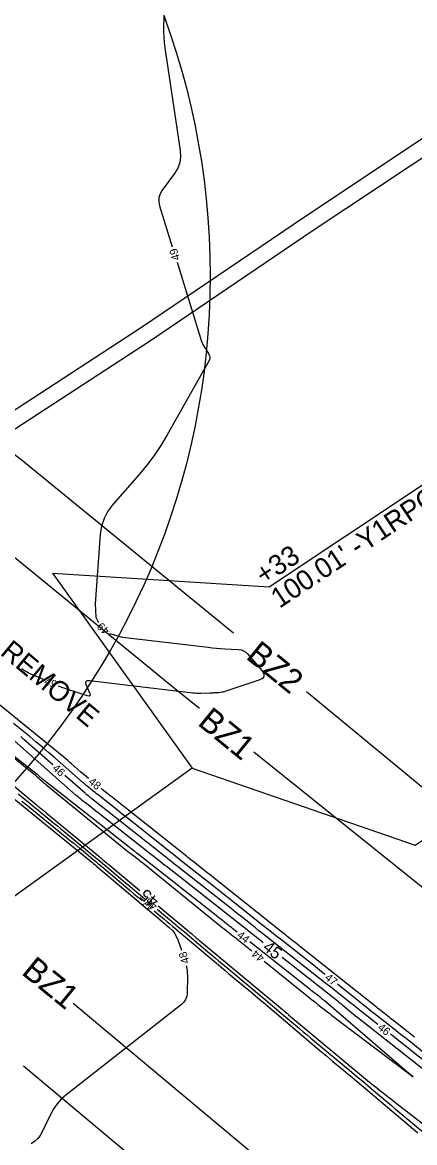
# Model space of a CAD drawing. Extents: x 2384780 to 2405861, y 547869 to 573706.
# Drawn here: x 2392471.6 to 2392569.6, y 553123.7 to 553403.7 of the extents above; entities that cross this region are included whole.
import ezdxf

# ---------------------------------------------------------------- set-up
doc = ezdxf.new("R2010")
doc.units = 0
for name, color, linetype in [('Breaklines', 7, 'Continuous'), ('Old_Level_5', 7, 'Continuous'), ('Old_Level_60', 7, 'Continuous'), ('Old_Level_61', 7, 'Continuous'), ('Old_Level_63', 7, 'Continuous'), ('Prop Buffer Zone 1', 7, 'Continuous'), ('Prop Buffer Zone 2', 7, 'Continuous'), ('Prop Special Cut Base Ditch Detail CELL', 7, 'Continuous')]:
    doc.layers.add(name, color=color, linetype=linetype)

msp = doc.modelspace()

# ---------------------------------------------------------------- linework, layer by layer
at = {"layer": 'Old_Level_5'}
msp.add_spline([(2392694.43275, 553605.75925), (2392690.61025, 553603.18375), (2392686.78975, 553600.6025), (2392682.9725, 553598.01725), (2392679.158, 553595.4275), (2392675.347, 553592.8335), (2392671.53875, 553590.235), (2392667.733, 553587.6325), (2392663.9305, 553585.02575), (2392660.13075, 553582.41475), (2392656.33375, 553579.8), (2392652.5395, 553577.18125), (2392648.74825, 553574.55875), (2392644.95925, 553571.932), (2392641.173, 553569.302), (2392637.38975, 553566.668), (2392633.60875, 553564.0305), (2392629.83025, 553561.38975), (2392626.05425, 553558.74525), (2392622.28075, 553556.097), (2392618.5095, 553553.44575), (2392614.74075, 553550.791), (2392610.9745, 553548.13325), (2392607.21, 553545.47225), (2392603.44825, 553542.80825), (2392599.68825, 553540.141), (2392595.93075, 553537.4705), (2392592.17525, 553534.79775), (2392588.422, 553532.1215), (2392584.67075, 553529.443), (2392580.9215, 553526.76125), (2392577.174, 553524.07725), (2392573.4285, 553521.3905), (2392569.68475, 553518.70125), (2392565.943, 553516.0095), (2392562.203, 553513.31525), (2392558.46475, 553510.61875), (2392554.72825, 553507.91975), (2392550.99325, 553505.21875), (2392547.25975, 553502.51525), (2392543.52825, 553499.81), (2392539.798, 553497.1025), (2392536.06925, 553494.39325), (2392532.34175, 553491.68175), (2392528.616, 553488.96875), (2392524.8915, 553486.25375), (2392521.16825, 553483.53675), (2392517.44625, 553480.81825), (2392513.7255, 553478.09825), (2392510.006, 553475.37675), (2392506.2875, 553472.6535), (2392502.57025, 553469.92925), (2392498.85375, 553467.20325), (2392495.1385, 553464.476), (2392491.42425, 553461.74775), (2392487.71075, 553459.01775), (2392483.99825, 553456.28725), (2392480.2865, 553453.555), (2392476.5755, 553450.82225), (2392472.8655, 553448.0885), (2392469.156, 553445.35375), (2392465.44725, 553442.61825), (2392461.73875, 553439.882), (2392458.03125, 553437.145), (2392454.324, 553434.40725), (2392450.61725, 553431.669), (2392446.911, 553428.93025), (2392443.205, 553426.191), (2392439.49975, 553423.4515), (2392435.7945, 553420.7115), (2392432.0895, 553417.97125), (2392428.3845, 553415.23075), (2392424.68, 553412.49), (2392420.9755, 553409.74925), (2392392.901, 553388.88475)], degree=3, dxfattribs=at)
at = {"layer": 'Old_Level_60'}
for points in [[(2392507.09225, 553408.9365), (2392506.86175, 553402.681), (2392506.8435, 553401.34225), (2392506.887, 553400.007), (2392506.9925, 553398.675), (2392507.15975, 553397.34675), (2392511.0005, 553371.66875), (2392511.0885, 553370.13575), (2392510.88325, 553368.675), (2392510.38475, 553367.28675), (2392509.593, 553365.971), (2392506.52725, 553361.79125), (2392505.9935, 553360.875), (2392505.7055, 553359.917), (2392505.66325, 553358.91775), (2392505.867, 553357.87675), (2392509.03525, 553347.58425)], [(2392510.212, 553343.76125), (2392516.0535, 553324.783), (2392516.25825, 553324.18725), (2392516.5, 553323.6085), (2392516.77925, 553323.04675), (2392517.09575, 553322.50225), (2392518.19025, 553320.75075), (2392518.36825, 553320.374), (2392518.4335, 553319.99475), (2392518.38575, 553319.613), (2392518.22525, 553319.2285), (2392507.733, 553300.58075), (2392506.172, 553297.966), (2392504.4825, 553295.44225), (2392502.66475, 553293.0095), (2392500.71825, 553290.6675), (2392494.1505, 553283.1655), (2392492.899, 553281.4925), (2392491.95975, 553279.689), (2392491.33225, 553277.7545), (2392491.017, 553275.68925), (2392489.722, 553258.37225), (2392489.941, 553255.07025), (2392490.60225, 553253.71475)], [(2392493.3415, 553250.93075), (2392493.3585, 553250.91775), (2392496.55675, 553250.0675), (2392517.99325, 553247.50525), (2392519.0255, 553247.39), (2392520.0595, 553247.29075), (2392521.09475, 553247.2075), (2392522.13125, 553247.1405), (2392525.52, 553246.9475), (2392526.2145, 553246.842), (2392526.8455, 553246.60875), (2392527.41275, 553246.2475), (2392527.91675, 553245.75825), (2392531.3805, 553241.69925), (2392531.89425, 553240.8935), (2392531.95075, 553240.216), (2392531.55025, 553239.6665), (2392530.69275, 553239.245), (2392522.13175, 553236.4275), (2392521.7805, 553236.32425), (2392521.4245, 553236.2445), (2392521.06425, 553236.18825), (2392520.69925, 553236.15525), (2392519.5005, 553236.08625), (2392519.2435, 553236.07225), (2392518.9865, 553236.05975), (2392518.72925, 553236.049), (2392518.47225, 553236.03975), (2392516.143, 553235.963), (2392515.64425, 553235.956), (2392515.14625, 553235.96775), (2392514.64925, 553235.99875), (2392514.15275, 553236.0485), (2392488.347, 553239.133), (2392487.7815, 553239.125), (2392487.454, 553238.938), (2392487.36425, 553238.5715), (2392487.51275, 553238.0255), (2392488.386, 553235.9495), (2392488.49225, 553235.57825), (2392488.4365, 553235.3545), (2392488.219, 553235.27775), (2392487.83925, 553235.34875), (2392483.88675, 553236.5885), (2392483.04375, 553236.865), (2392482.20875, 553237.163), (2392481.382, 553237.4825), (2392480.563, 553237.82375), (2392480.47675, 553237.861)], [(2392476.80475, 553239.447), (2392473.52025, 553240.86575), (2392473.2625, 553240.9835), (2392473.0105, 553241.112), (2392472.764, 553241.251), (2392472.5235, 553241.4005), (2392471.7465, 553241.9065), (2392471.578, 553242.01075), (2392471.40475, 553242.10625)], [(2392452.32575, 553233.6195), (2392474.38175, 553215.878), (2392474.55775, 553215.73425), (2392474.7315, 553215.588), (2392474.90325, 553215.43925), (2392475.07275, 553215.28775), (2392475.62275, 553214.78925), (2392475.74075, 553214.68225), (2392475.8585, 553214.5755), (2392475.9765, 553214.4685), (2392476.09425, 553214.36175), (2392476.732, 553213.7835), (2392476.8695, 553213.6605), (2392477.0085, 553213.5395), (2392477.14925, 553213.42025), (2392477.2915, 553213.303), (2392497.443, 553196.9155), (2392497.85675, 553196.581), (2392498.2725, 553196.249), (2392498.69, 553195.91925), (2392499.1095, 553195.59225), (2392500.483, 553194.52725), (2392500.7765, 553194.29825), (2392501.069, 553194.06775), (2392501.36025, 553193.8355), (2392501.65, 553193.60175), (2392520.51375, 553178.30125), (2392521.0145, 553177.897), (2392521.517, 553177.49525), (2392522.0215, 553177.0955), (2392522.52775, 553176.69825), (2392524.18475, 553175.4045), (2392524.53925, 553175.1265), (2392524.8925, 553174.847), (2392525.2445, 553174.56575), (2392525.59525, 553174.283), (2392528.913, 553171.5965)], [(2392525.23475, 553176.3235), (2392524.20275, 553177.135), (2392523.82775, 553177.43), (2392523.45275, 553177.72475), (2392523.078, 553178.0195), (2392522.703, 553178.31425), (2392521.478, 553179.27725), (2392521.2155, 553179.48375), (2392520.953, 553179.69), (2392520.6905, 553179.8965), (2392520.428, 553180.10275), (2392500.12675, 553196.0645), (2392499.939, 553196.21225), (2392499.751, 553196.36), (2392499.56325, 553196.5075), (2392499.3755, 553196.65525), (2392498.76175, 553197.13775), (2392498.63025, 553197.241), (2392498.49875, 553197.34425), (2392498.3675, 553197.44775), (2392498.236, 553197.551), (2392476.58575, 553214.5735), (2392476.445, 553214.68575), (2392476.30575, 553214.80025), (2392476.168, 553214.9165), (2392476.03225, 553215.035), (2392475.59075, 553215.425), (2392475.4955, 553215.50775), (2392475.39925, 553215.589), (2392475.3015, 553215.669), (2392475.20275, 553215.7475), (2392452.36275, 553233.6245)], [(2392488.126, 553214.683), (2392487.9835, 553214.79825), (2392487.501, 553215.193), (2392487.0225, 553215.59275), (2392486.5485, 553215.99775), (2392486.0785, 553216.4075), (2392483.8415, 553218.37975), (2392483.36, 553218.8), (2392482.87425, 553219.215), (2392482.38425, 553219.625), (2392481.89, 553220.03), (2392465.32575, 553233.462)], [(2392547.18875, 553165.748), (2392545.86175, 553166.8015), (2392544.29875, 553168.039), (2392542.734, 553169.2745), (2392541.1675, 553170.508), (2392536.04775, 553174.5335), (2392534.95125, 553175.39675), (2392533.85575, 553176.2615), (2392532.7615, 553177.12775), (2392531.6685, 553177.9955), (2392524.219, 553183.9165), (2392522.622, 553185.18425), (2392521.023, 553186.44975), (2392519.4225, 553187.71325), (2392517.8205, 553188.97475), (2392512.49875, 553193.159), (2392511.35875, 553194.05625), (2392510.22025, 553194.955), (2392509.08275, 553195.85525), (2392507.9465, 553196.757), (2392500.13275, 553202.96575), (2392498.93375, 553203.9175), (2392497.73325, 553204.8675), (2392496.53175, 553205.816), (2392495.32875, 553206.763), (2392490.46825, 553210.5845), (2392490.091, 553210.88225), (2392489.71475, 553211.18125), (2392489.33975, 553211.4815), (2392488.96575, 553211.78325), (2392487.7455, 553212.77075), (2392487.48525, 553212.98375), (2392487.22725, 553213.19925), (2392486.9715, 553213.41775), (2392486.718, 553213.63875), (2392479.63775, 553219.88075), (2392478.11375, 553221.21025), (2392476.5765, 553222.524), (2392475.0255, 553223.82175), (2392473.46125, 553225.1035), (2392469.319, 553228.4625)], [(2392479.15425, 553218.10175), (2392471.946, 553224.4565), (2392471.1315, 553225.16725)], [(2392560.42825, 553153.237), (2392556.11225, 553156.6305), (2392555.218, 553157.33475), (2392554.3245, 553158.04025), (2392553.432, 553158.74675), (2392552.5405, 553159.4545), (2392549.63, 553161.76875), (2392549.006, 553162.26425), (2392548.38125, 553162.75875), (2392547.75575, 553163.2525), (2392547.12975, 553163.7455), (2392532.4425, 553175.2935), (2392531.576, 553175.97575), (2392530.71025, 553176.65925), (2392529.8455, 553177.34375), (2392528.9815, 553178.0295), (2392526.161, 553180.2715), (2392525.55625, 553180.7515), (2392524.95075, 553181.2305), (2392524.34475, 553181.709), (2392523.73825, 553182.1865), (2392508.77675, 553193.95), (2392507.9365, 553194.6115), (2392507.09725, 553195.274), (2392506.25875, 553195.93775), (2392505.421, 553196.6025), (2392502.68625, 553198.7755), (2392502.09975, 553199.24075), (2392501.513, 553199.7055), (2392500.92525, 553200.16925), (2392500.33725, 553200.63225), (2392488.87875, 553209.64125), (2392488.7105, 553209.774), (2392488.54275, 553209.9075), (2392488.37525, 553210.04125), (2392488.2085, 553210.17575), (2392487.66425, 553210.61625), (2392487.54825, 553210.71125), (2392487.43325, 553210.8075), (2392487.31925, 553210.90475), (2392487.206, 553211.0035), (2392482.15475, 553215.4565)], [(2392569.57275, 553150.01175), (2392564.11225, 553154.3545), (2392563.715, 553154.67), (2392563.3175, 553154.985), (2392562.9195, 553155.29925), (2392562.521, 553155.613), (2392561.2185, 553156.637), (2392560.9395, 553156.85675), (2392560.66075, 553157.07675), (2392560.3825, 553157.29725), (2392560.1045, 553157.518), (2392541.1845, 553172.56075), (2392540.70275, 553172.943), (2392540.2205, 553173.32475), (2392539.738, 553173.706), (2392539.25475, 553174.0865), (2392537.67525, 553175.32825), (2392537.337, 553175.5945), (2392536.99925, 553175.86125), (2392536.66175, 553176.1285), (2392536.3245, 553176.396), (2392518.22425, 553190.78275), (2392517.66225, 553191.229), (2392517.0995, 553191.67425), (2392516.5365, 553192.119), (2392515.9725, 553192.56275), (2392514.13, 553194.0115), (2392513.73525, 553194.32225), (2392513.341, 553194.6335), (2392512.94725, 553194.94525), (2392512.55375, 553195.2575), (2392494.87575, 553209.30475), (2392494.41625, 553209.66925), (2392493.9565, 553210.03325), (2392493.496, 553210.3965), (2392493.03525, 553210.75925), (2392491.52925, 553211.9435), (2392491.2395, 553212.172)], [(2392468.59625, 553210.3435), (2392488.92625, 553193.7805), (2392489.042, 553193.686), (2392489.1575, 553193.59125), (2392489.27275, 553193.4965), (2392489.38775, 553193.40125), (2392489.7635, 553193.08975), (2392489.844, 553193.023), (2392489.92425, 553192.956), (2392490.00425, 553192.88875), (2392490.08425, 553192.8215), (2392504.376, 553180.75075), (2392504.42125, 553180.7125), (2392504.46675, 553180.6745), (2392504.512, 553180.63625), (2392504.5575, 553180.59825), (2392504.70625, 553180.4745), (2392504.73825, 553180.44775), (2392504.77, 553180.42125), (2392504.80175, 553180.3945), (2392504.8335, 553180.36775), (2392508.27725, 553177.45675), (2392508.963, 553176.797), (2392509.54425, 553176.06525), (2392510.02125, 553175.2615), (2392510.39375, 553174.386), (2392511.29925, 553171.80825)], [(2392470.5145, 553210.87025), (2392471.73775, 553209.85725), (2392472.9635, 553208.847), (2392474.1915, 553207.8395), (2392475.42175, 553206.835), (2392479.44425, 553203.55775), (2392480.3055, 553202.8545), (2392481.16525, 553202.1495), (2392482.0235, 553201.44275), (2392482.88025, 553200.734), (2392488.93725, 553195.71275), (2392489.84075, 553194.962), (2392490.7425, 553194.20925), (2392491.6425, 553193.45425), (2392492.54075, 553192.6975), (2392495.47225, 553190.2215), (2392496.101, 553189.69125), (2392496.7305, 553189.16225), (2392497.36075, 553188.63425), (2392497.992, 553188.1075), (2392502.1985, 553184.60175)], [(2392471.44975, 553209.04675), (2392472.496, 553208.1925), (2392483.6005, 553199.1455), (2392484.38125, 553198.50825), (2392485.16025, 553197.86925), (2392485.93825, 553197.2285), (2392486.71475, 553196.58625), (2392489.249, 553194.48525), (2392489.7915, 553194.0345), (2392490.333, 553193.5825), (2392490.8735, 553193.129), (2392491.413, 553192.6745), (2392498.4815, 553186.7045), (2392499.54025, 553185.81175), (2392500.6005, 553184.92075), (2392501.44025, 553184.2175)], [(2392504.51175, 553181.65525), (2392506.201, 553180.24725), (2392506.94525, 553179.626), (2392507.68825, 553179.0035), (2392508.43025, 553178.3795), (2392509.17125, 553177.75425), (2392522.131, 553166.79975), (2392523.07975, 553165.99925), (2392524.03, 553165.2005), (2392524.98175, 553164.40325), (2392525.935, 553163.608), (2392529.051, 553161.0125), (2392529.71825, 553160.45575), (2392530.3845, 553159.89775), (2392531.0495, 553159.33825), (2392531.71325, 553158.77775), (2392545.941, 553146.7395), (2392546.75275, 553146.054), (2392547.56575, 553145.37025), (2392548.38025, 553144.68825), (2392549.19625, 553144.00775), (2392551.8635, 553141.788), (2392552.43475, 553141.3115), (2392553.00475, 553140.834), (2392553.57375, 553140.35525), (2392554.14175, 553139.875), (2392570.3925, 553126.10775)], [(2392505.27125, 553182.04075), (2392507.86, 553179.88325), (2392509.2345, 553178.73575), (2392510.60675, 553177.586), (2392511.97725, 553176.43375), (2392513.3455, 553175.27925), (2392517.81225, 553171.5035), (2392518.77, 553170.6955), (2392519.7295, 553169.889), (2392520.69025, 553169.08425), (2392521.6525, 553168.28125), (2392530.8775, 553160.59775), (2392532.25025, 553159.45225), (2392533.621, 553158.304), (2392534.98925, 553157.153), (2392536.3555, 553155.99925), (2392540.8145, 553152.2265), (2392541.77075, 553151.419), (2392542.72875, 553150.61325), (2392543.6885, 553149.80975), (2392544.64975, 553149.008), (2392553.90125, 553141.3085), (2392555.27225, 553140.165), (2392556.64075, 553139.0185), (2392558.0065, 553137.869), (2392559.36975, 553136.7165), (2392563.8195, 553132.947), (2392564.77375, 553132.1405), (2392565.73, 553131.336), (2392566.68825, 553130.53375), (2392567.64825, 553129.73375), (2392574.0925, 553124.37575)], [(2392532.02175, 553169.07925), (2392543.2115, 553160.01875), (2392543.7675, 553159.57025), (2392544.3255, 553159.12375), (2392544.885, 553158.67975), (2392545.446, 553158.23775), (2392547.28225, 553156.79725), (2392547.67625, 553156.4895), (2392548.07175, 553156.18325), (2392548.46825, 553155.87875), (2392548.866, 553155.57575), (2392568.81325, 553140.44975), (2392568.82, 553140.4445), (2392568.827, 553140.43925), (2392568.83375, 553140.434), (2392568.8405, 553140.42875), (2392568.86275, 553140.4115), (2392568.8675, 553140.40775), (2392568.87225, 553140.404), (2392568.877, 553140.40025), (2392568.88175, 553140.39675), (2392569.127, 553140.2115), (2392569.16675, 553140.18225), (2392569.181, 553140.1735), (2392569.1695, 553140.18575), (2392569.13275, 553140.2185), (2392568.8865, 553140.4325), (2392568.87775, 553140.44), (2392568.869, 553140.44725), (2392568.86, 553140.4545), (2392568.851, 553140.46175), (2392568.8215, 553140.48475), (2392568.81525, 553140.48975), (2392568.809, 553140.49475), (2392568.803, 553140.5), (2392568.79675, 553140.50525), (2392547.5535, 553158.71025), (2392547.088, 553159.10525), (2392546.61825, 553159.495), (2392546.1445, 553159.87975), (2392545.6665, 553160.2595), (2392544.0985, 553161.49225), (2392543.7625, 553161.75625), (2392543.42675, 553162.0205), (2392543.09075, 553162.28475), (2392542.75475, 553162.54875), (2392528.37925, 553173.85125)], [(2392512.521, 553168.00325), (2392512.65, 553167.3845), (2392512.77675, 553166.29975), (2392512.8075, 553165.1995), (2392512.742, 553161.053), (2392512.64225, 553160.207), (2392512.37125, 553159.44625), (2392511.92875, 553158.7705), (2392511.315, 553158.17975), (2392482.41225, 553135.527), (2392481.27375, 553134.52725), (2392480.27075, 553133.41875), (2392479.40275, 553132.20125), (2392478.67025, 553130.875), (2392476.4985, 553126.365), (2392475.975, 553125.45275), (2392475.33525, 553124.64875), (2392474.579, 553123.953), (2392473.7065, 553123.3655)], [(2392600.32375, 553123.6565), (2392599.76675, 553124.10775), (2392599.207, 553124.556), (2392593.3245, 553129.236), (2392592.06325, 553130.23775), (2392590.8005, 553131.238), (2392589.5365, 553132.23625), (2392588.271, 553133.233), (2392583.2735, 553137.16225), (2392582.20325, 553138.005), (2392581.13425, 553138.84925), (2392580.06625, 553139.695), (2392578.9995, 553140.542), (2392570.56925, 553147.247), (2392569.0645, 553148.442), (2392567.55825, 553149.63475), (2392566.05025, 553150.82575), (2392564.5405, 553152.01425), (2392559.60625, 553155.894), (2392558.54925, 553156.72625), (2392557.49375, 553157.55975), (2392556.43925, 553158.39475), (2392555.38575, 553159.231), (2392550.32, 553163.25875)], [(2392598.24225, 553123.421), (2392596.12525, 553125.10525), (2392595.67125, 553125.46575), (2392595.217, 553125.82575), (2392594.762, 553126.185), (2392594.3065, 553126.54375), (2392579.78625, 553137.961), (2392578.8625, 553138.68825), (2392577.94, 553139.41675), (2392577.0185, 553140.1465), (2392576.098, 553140.8775), (2392573.09275, 553143.26775), (2392572.44825, 553143.7795), (2392571.80325, 553144.29025), (2392571.1575, 553144.80025), (2392570.511, 553145.30925), (2392563.5725, 553150.76475)]]:
    msp.add_lwpolyline(points, dxfattribs=at)
at = {"layer": 'Old_Level_61'}
for points in [[(2392453.11875, 553226.37225), (2392475.0225, 553208.19375), (2392475.2695, 553207.98925), (2392475.517, 553207.78525), (2392475.765, 553207.582), (2392476.01325, 553207.379), (2392476.8255, 553206.7175), (2392476.99925, 553206.5755), (2392477.173, 553206.433), (2392477.34625, 553206.2905), (2392477.51925, 553206.14725), (2392490.6415, 553195.26875), (2392490.89875, 553195.055), (2392491.1555, 553194.84075), (2392491.41175, 553194.62575), (2392491.6675, 553194.41025), (2392492.50225, 553193.7055), (2392492.681, 553193.5545), (2392492.86025, 553193.40375), (2392493.03975, 553193.2535), (2392493.2195, 553193.1035), (2392500.88175, 553186.71775)], [(2392531.7915, 553173.6545), (2392531.48225, 553173.8975), (2392531.01275, 553174.26675), (2392530.543, 553174.636), (2392530.07325, 553175.00525), (2392529.60375, 553175.3745), (2392528.0695, 553176.58075), (2392527.74075, 553176.83925), (2392527.412, 553177.09775), (2392527.08325, 553177.356), (2392526.7545, 553177.6145), (2392508.2205, 553192.1855), (2392507.71, 553192.58675), (2392507.1995, 553192.988), (2392506.689, 553193.38925), (2392506.17875, 553193.79075), (2392504.51125, 553195.10175), (2392504.154, 553195.38275), (2392503.7965, 553195.6635), (2392503.43925, 553195.9445), (2392503.082, 553196.2255), (2392490.46425, 553206.145), (2392489.921, 553206.57225), (2392489.37775, 553206.99925), (2392488.83425, 553207.4265), (2392488.291, 553207.85375), (2392486.51625, 553209.249), (2392486.13825, 553209.55075), (2392485.7645, 553209.85775), (2392485.39525, 553210.17), (2392485.0305, 553210.48775), (2392467.412, 553226.05125)], [(2392505.49075, 553182.8765), (2392512.9595, 553176.652), (2392513.245, 553176.4135), (2392513.53025, 553176.1745), (2392513.81525, 553175.935), (2392514.0995, 553175.695), (2392515.028, 553174.91025), (2392515.227, 553174.74225), (2392515.4265, 553174.57475), (2392515.62625, 553174.4075), (2392515.82625, 553174.2405), (2392536.55525, 553156.9755), (2392536.7095, 553156.84675), (2392536.86375, 553156.7175), (2392537.01775, 553156.588), (2392537.1715, 553156.45825), (2392537.673, 553156.03375), (2392537.78075, 553155.943), (2392537.8885, 553155.85225), (2392537.9965, 553155.76175), (2392538.1045, 553155.67175), (2392558.344, 553138.8275), (2392558.54875, 553138.65825), (2392558.75475, 553138.49075), (2392558.962, 553138.3245), (2392559.17025, 553138.15975), (2392560.0915, 553137.43725), (2392560.1185, 553137.416), (2392560.1455, 553137.395), (2392560.17275, 553137.37425), (2392560.2, 553137.3535), (2392560.28925, 553137.28575), (2392560.30825, 553137.27125), (2392560.3275, 553137.2565), (2392560.3465, 553137.242), (2392560.36525, 553137.22725), (2392574.65525, 553126.0605)], [(2392597.157, 553121.725), (2392579.43625, 553135.644), (2392578.833, 553136.12375), (2392578.236, 553136.611), (2392577.645, 553137.1055), (2392577.06, 553137.60725), (2392575.159, 553139.25875), (2392574.7495, 553139.61025), (2392574.33575, 553139.9565), (2392573.91775, 553140.2975), (2392573.49575, 553140.6335), (2392555.39325, 553154.8595), (2392554.8685, 553155.2765), (2392554.34825, 553155.699), (2392553.8325, 553156.12675), (2392553.32125, 553156.56025), (2392551.6585, 553157.98525), (2392551.30075, 553158.28875), (2392550.93975, 553158.58825), (2392550.5755, 553158.884), (2392550.20825, 553159.176), (2392536.50825, 553169.94625)]]:
    msp.add_lwpolyline(points, dxfattribs=at)
at = {"layer": 'Old_Level_63'}
for points in [[(2392479.11925, 553266.06225), (2392533.24175, 553262.60675), (2392571.59725, 553288.13675)], [(2392479.11925, 553266.06225), (2392513.99875, 553217.25675), (2392468.0235, 553184.097)], [(2392513.99875, 553217.25675), (2392569.72875, 553198.0705), (2392619.541, 553231.22625)]]:
    msp.add_lwpolyline(points, dxfattribs=at)
msp.add_circle((2392330.5416, 553340.35211), 187.93516, dxfattribs=at)
at = {"layer": 'Prop Buffer Zone 1'}
for points in [[(2392422.729, 553310.96475), (2392458.8745, 553278.7145), (2392510.48975, 553236.5565), (2392515.83375, 553232.26675)], [(2392529.4375, 553221.34725), (2392588.6105, 553173.8495), (2392771.6345, 553021.47725)], [(2392725.094, 552957.06675), (2392484.20575, 553158.46475)]]:
    msp.add_lwpolyline(points, dxfattribs=at)
at = {"layer": 'Prop Buffer Zone 2'}
for points in [[(2392451.6745, 553309.026), (2392471.18275, 553294.485), (2392523.0755, 553252.10025), (2392524.3505, 553251.07675)], [(2392542.609, 553236.42075), (2392786.472, 553035.20425)], [(2392712.13125, 552941.593), (2392471.7935, 553142.773)]]:
    msp.add_lwpolyline(points, dxfattribs=at)
at = {"layer": 'Prop Special Cut Base Ditch Detail CELL'}
for points in [[(2393431.31709, 553709.48884), (2393357.37226, 553699.67063), (2393302.75478, 553690.31116), (2393257.85657, 553681.90305), (2393220.94074, 553673.6205), (2393177.22385, 553664.09876), (2393130.25398, 553651.77293), (2393083.62573, 553636.74092), (2393035.75342, 553621.04225), (2392997.19811, 553608.4336), (2392948.73758, 553587.91579), (2392921.95299, 553579.12115), (2392876.36656, 553560.71871), (2392828.53847, 553536.35184), (2392787.31717, 553514.22418), (2392744.88897, 553491.62091), (2392704.02998, 553467.27246), (2392661.48042, 553438.97206), (2392622.97168, 553410.36192), (2392582.55148, 553381.89188), (2392542.06772, 553354.9962), (2392501.34312, 553327.47727), (2392460.22413, 553300.68247), (2392415.2673, 553273.89837)], [(2393431.84358, 553705.52364), (2393357.97352, 553695.71536), (2393303.46076, 553686.37384), (2393258.66281, 553677.9845), (2393221.80422, 553669.71479), (2393178.15755, 553660.20834), (2393131.37615, 553647.93197), (2393084.8626, 553632.93695), (2393036.99828, 553617.24089), (2392998.60204, 553604.68426), (2392950.1437, 553584.16738), (2392923.32709, 553575.36223), (2392878.0263, 553557.07509), (2392830.39252, 553532.80722), (2392789.20347, 553510.69687), (2392746.85429, 553488.1357), (2392706.16272, 553463.88702), (2392663.78233, 553435.69914), (2392625.31649, 553407.12087), (2392584.81033, 553378.59028), (2392544.29427, 553351.67314), (2392503.55497, 553324.14428), (2392462.34054, 553297.28728), (2392417.3146, 553270.46201)]]:
    msp.add_lwpolyline(points, dxfattribs=at)

# ---------------------------------------------------------------- texts
at = {"layer": 'Breaklines'}
msp.add_text('REMOVE', height=5, rotation=320.2238556, dxfattribs=at).set_placement((2392465.75843, 553245.83753))
at = {"layer": 'Old_Level_60'}
for s, rotation, p in [('49', 107.1086583, (2392511.01475, 553344.55225)), ('49', 134.5337917, (2392493.49725, 553251.783)), ('49', 336.6392694, (2392476.88525, 553238.323)), ('46', 318.6010528, (2392478.88275, 553217.008)), ('48', 321.1155778, (2392487.88225, 553213.59025)), ('47', 140.1652778, (2392504.71625, 553182.7855)), ('46', 140.1917611, (2392505.51225, 553183.14175)), ('44', 321.8240889, (2392525.0255, 553175.21625)), ('48', 107.8003444, (2392513.374, 553168.79525)), ('44', 141.0020833, (2392532.247, 553170.1835)), ('47', 321.515725, (2392547.01025, 553164.6125)), ('46', 321.8230139, (2392560.21875, 553152.12975))]:
    msp.add_text(s, height=2, rotation=rotation, dxfattribs=at).set_placement(p)
at = {"layer": 'Old_Level_61'}
for rotation, p in [(140.1917611, (2392505.91575, 553184.475)), (321.8268, (2392531.41225, 553172.0445))]:
    msp.add_text('45', height=3, rotation=rotation, dxfattribs=at).set_placement(p)
at = {"layer": 'Old_Level_63'}
for s, height, p in [("100.01' -Y1RPCA-", 4.9999995, (2392535.82625, 553257.104)), ('+33', 5, (2392531.9475, 553262.93125))]:
    msp.add_text(s, height=height, rotation=33.6483361, dxfattribs=at).set_placement(p)
at = {"layer": 'Prop Buffer Zone 1'}
for p in [(2392515.10025, 553228.276), (2392471.066, 553165.96475)]:
    msp.add_text('BZ1', height=6, rotation=320.7836639, dxfattribs=at).set_placement(p)
at = {"layer": 'Prop Buffer Zone 2'}
msp.add_text('BZ2', height=6, rotation=320.7836639, dxfattribs=at).set_placement((2392527.1835, 553244.86825))

doc.saveas('drawing.dxf')
